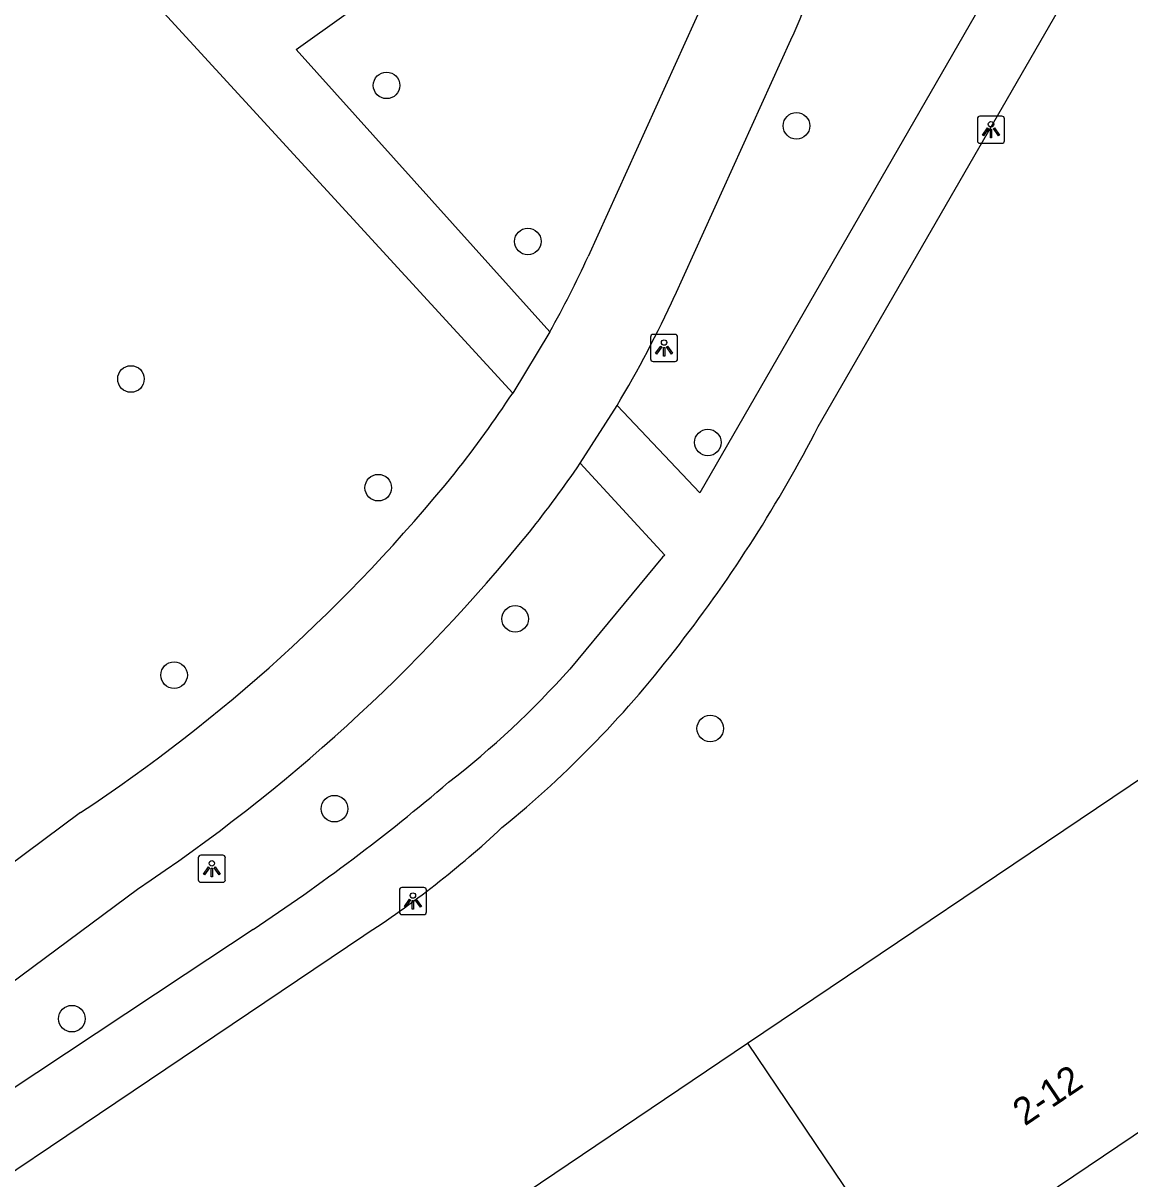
# Model space of a CAD drawing. Extents: x 157466 to 158888, y 383063 to 384677.
# Drawn here: x 158011.77 to 158052.5, y 383792.86 to 383835.39 of the extents above; entities that cross this region are included whole.
import ezdxf

# ---------------------------------------------------------------- set-up
doc = ezdxf.new("R2010")
doc.units = 0
for name, color, linetype in [('IMGEO_Boom', 7, 'Continuous'), ('IMGEO_Fietspad_gesloten', 7, 'Continuous'), ('IMGEO_Lichtpunt', 7, 'Continuous'), ('IMGEO_Pand', 7, 'Continuous'), ('IMGEO_Pand_nummerreeks', 7, 'Continuous'), ('IMGEO_Voetpad_halfverhard', 7, 'Continuous')]:
    doc.layers.add(name, color=color, linetype=linetype)

msp = doc.modelspace()

# ---------------------------------------------------------------- linework, layer by layer
at = {"layer": 'IMGEO_Boom'}
for centre in [(158025.148, 383833.101), (158040.228, 383831.612), (158030.344, 383827.358), (158015.742, 383822.296), (158036.97, 383819.96), (158024.842, 383818.296), (158029.879, 383813.467), (158017.327, 383811.399), (158037.058, 383809.432), (158023.229, 383806.483), (158013.568, 383798.755)]:
    msp.add_circle(centre, 0.489, dxfattribs=at)
at = {"layer": 'IMGEO_Fietspad_gesloten'}
for points in [[(158036.837, 383836.222), (158032.565, 383826.808)], [(158035.752, 383825.362), (158040.026, 383834.777)], [(158031.155, 383824.033), (158029.788, 383821.778)], [(158032.271, 383819.193), (158033.627, 383821.318)], [(158013.887, 383806.337), (158007.796, 383801.81)], [(158007.009, 383796.864), (158015.982, 383803.527)]]:
    msp.add_lwpolyline(points, dxfattribs=at)
for centre, radius, start, end in [((158027.468, 383840.772), 13.916, 334.4792, 11.3208), ((157997.631, 383842.812), 38.426, 330.7432, 335.3858), ((157997.392, 383842.939), 42.195, 329.1763, 335.3826), ((157997.521, 383842.868), 38.547, 321.4497, 326.8308), ((157980.301, 383857.187), 60.941, 303.44446, 321.01097), ((157997.9, 383842.601), 41.585, 321.4129, 325.7442), ((157980.342, 383857.142), 64.38, 303.61367, 321.04315)]:
    msp.add_arc(centre, radius, start, end, dxfattribs=at)
at = {"layer": 'IMGEO_Lichtpunt'}
for p, q in [((158046.888, 383831.872), (158046.888, 383831.065)), ((158046.888, 383831.872), (158046.888, 383831.065)), ((158047.79, 383831.967), (158046.982, 383831.967)), ((158047.79, 383831.967), (158046.982, 383831.967)), ((158047.884, 383831.065), (158047.884, 383831.872)), ((158047.884, 383831.065), (158047.884, 383831.872)), ((158046.982, 383830.971), (158047.79, 383830.971)), ((158046.982, 383830.971), (158047.79, 383830.971)), ((158035.761, 383823.935), (158034.953, 383823.935)), ((158035.761, 383823.935), (158034.953, 383823.935)), ((158034.859, 383823.84), (158034.859, 383823.033)), ((158034.859, 383823.84), (158034.859, 383823.033)), ((158035.855, 383823.033), (158035.855, 383823.84)), ((158035.855, 383823.033), (158035.855, 383823.84)), ((158034.953, 383822.939), (158035.761, 383822.939)), ((158034.953, 383822.939), (158035.761, 383822.939)), ((158018.218, 383804.675), (158018.218, 383803.868)), ((158018.218, 383804.675), (158018.218, 383803.868)), ((158019.12, 383804.77), (158018.312, 383804.77)), ((158019.12, 383804.77), (158018.312, 383804.77)), ((158019.214, 383803.868), (158019.214, 383804.675)), ((158019.214, 383803.868), (158019.214, 383804.675)), ((158018.312, 383803.774), (158019.12, 383803.774)), ((158018.312, 383803.774), (158019.12, 383803.774)), ((158026.52, 383803.583), (158025.712, 383803.583)), ((158026.52, 383803.583), (158025.712, 383803.583)), ((158025.618, 383803.488), (158025.618, 383802.681)), ((158025.618, 383803.488), (158025.618, 383802.681)), ((158026.614, 383802.681), (158026.614, 383803.488)), ((158026.614, 383802.681), (158026.614, 383803.488)), ((158025.712, 383802.587), (158026.52, 383802.587)), ((158025.712, 383802.587), (158026.52, 383802.587))]:
    msp.add_line(p, q, dxfattribs=at)
for points in [[(158047.262, 383831.536), (158047.301, 383831.508), (158047.113, 383831.246), (158047.075, 383831.273), (158047.262, 383831.536)], [(158047.364, 383831.488), (158047.411, 383831.488), (158047.411, 383831.166), (158047.364, 383831.166), (158047.364, 383831.488)], [(158047.474, 383831.508), (158047.512, 383831.535), (158047.699, 383831.273), (158047.66, 383831.245), (158047.474, 383831.508)], [(158035.233, 383823.504), (158035.272, 383823.476), (158035.084, 383823.214), (158035.046, 383823.241), (158035.233, 383823.504)], [(158035.445, 383823.476), (158035.483, 383823.503), (158035.67, 383823.241), (158035.631, 383823.213), (158035.445, 383823.476)], [(158035.335, 383823.456), (158035.382, 383823.456), (158035.382, 383823.134), (158035.335, 383823.134), (158035.335, 383823.456)], [(158018.592, 383804.339), (158018.631, 383804.311), (158018.443, 383804.049), (158018.405, 383804.076), (158018.592, 383804.339)], [(158018.694, 383804.291), (158018.741, 383804.291), (158018.741, 383803.969), (158018.694, 383803.969), (158018.694, 383804.291)], [(158018.804, 383804.311), (158018.842, 383804.338), (158019.029, 383804.076), (158018.99, 383804.048), (158018.804, 383804.311)], [(158025.992, 383803.152), (158026.031, 383803.124), (158025.843, 383802.862), (158025.805, 383802.889), (158025.992, 383803.152)], [(158026.094, 383803.104), (158026.141, 383803.104), (158026.141, 383802.782), (158026.094, 383802.782), (158026.094, 383803.104)], [(158026.204, 383803.124), (158026.242, 383803.151), (158026.429, 383802.889), (158026.39, 383802.861), (158026.204, 383803.124)]]:
    msp.add_lwpolyline(points, dxfattribs=at)
for centre in [(158047.387, 383831.67), (158035.358, 383823.638), (158018.717, 383804.473), (158026.117, 383803.286)]:
    msp.add_circle(centre, 0.0994, dxfattribs=at)
for centre, start, end in [((158046.982, 383831.872), 90, 180), ((158046.982, 383831.872), 90, 180), ((158047.79, 383831.872), 0, 90), ((158047.79, 383831.872), 0, 90), ((158046.982, 383831.065), 180, 270), ((158046.982, 383831.065), 180, 270), ((158047.79, 383831.065), 270, 0), ((158047.79, 383831.065), 270, 360), ((158034.953, 383823.84), 90, 180), ((158034.953, 383823.84), 90, 180), ((158035.761, 383823.84), 0, 90), ((158035.761, 383823.84), 0, 90), ((158034.953, 383823.033), 180, 270), ((158034.953, 383823.033), 180, 270), ((158035.761, 383823.033), 270, 0), ((158035.761, 383823.033), 270, 360), ((158018.312, 383804.675), 90, 180), ((158018.312, 383804.675), 90, 180), ((158019.12, 383804.675), 0, 90), ((158019.12, 383804.675), 0, 90), ((158018.312, 383803.868), 180, 270), ((158018.312, 383803.868), 180, 270), ((158019.12, 383803.868), 270, 0), ((158019.12, 383803.868), 270, 360), ((158025.712, 383803.488), 90, 180), ((158025.712, 383803.488), 90, 180), ((158026.52, 383803.488), 0, 90), ((158026.52, 383803.488), 0, 90), ((158025.712, 383802.681), 180, 270), ((158025.712, 383802.681), 180, 270), ((158026.52, 383802.681), 270, 0), ((158026.52, 383802.681), 270, 360)]:
    msp.add_arc(centre, 0.0946, start, end, dxfattribs=at)
at = {"layer": 'IMGEO_Pand'}
for points in [[(158038.433, 383797.849), (158053.11, 383807.743), (158059.126, 383798.819), (158044.449, 383788.925)], [(158023.723, 383787.933), (158038.433, 383797.849)], [(158038.433, 383797.849), (158044.449, 383788.925)]]:
    msp.add_lwpolyline(points, dxfattribs=at)
at = {"layer": 'IMGEO_Voetpad_halfverhard'}
for points in [[(157960.982, 383897.155), (158000, 383854.238), (158029.788, 383821.778)], [(158052.445, 383845.49), (158036.68, 383818.102), (158033.627, 383821.318)], [(158031.155, 383824.033), (158021.815, 383834.415), (158030.845, 383840.874)], [(158041.029, 383820.543), (158051.984, 383839.533)], [(158032.271, 383819.193), (158035.385, 383815.817), (158035.303, 383815.741), (158031.889, 383811.619)], [(157998.291, 383783.202), (157999.153, 383784.533), (158000, 383785.453), (158024.305, 383801.814)], [(158020.24, 383802.038), (158017.731, 383800.376), (158010.08, 383795.309)]]:
    msp.add_lwpolyline(points, dxfattribs=at)
for centre, radius, start, end in [((157994.906, 383844.306), 51.884, 322.2325, 332.7419), ((158004.267, 383836.643), 39.793, 309.1569, 322.6997), ((158006.732, 383834.076), 33.722, 307.8632, 318.2455), ((157978.135, 383865.426), 76.097, 303.59394, 310.37501), ((158004.616, 383832.279), 36.274, 302.8736, 313.085)]:
    msp.add_arc(centre, radius, start, end, dxfattribs=at)

# ---------------------------------------------------------------- texts
at = {"layer": 'IMGEO_Pand_nummerreeks'}
msp.add_text('2-12', height=1, rotation=33.9843, dxfattribs=at).set_placement((158048.63, 383794.783))

doc.saveas('drawing.dxf')
